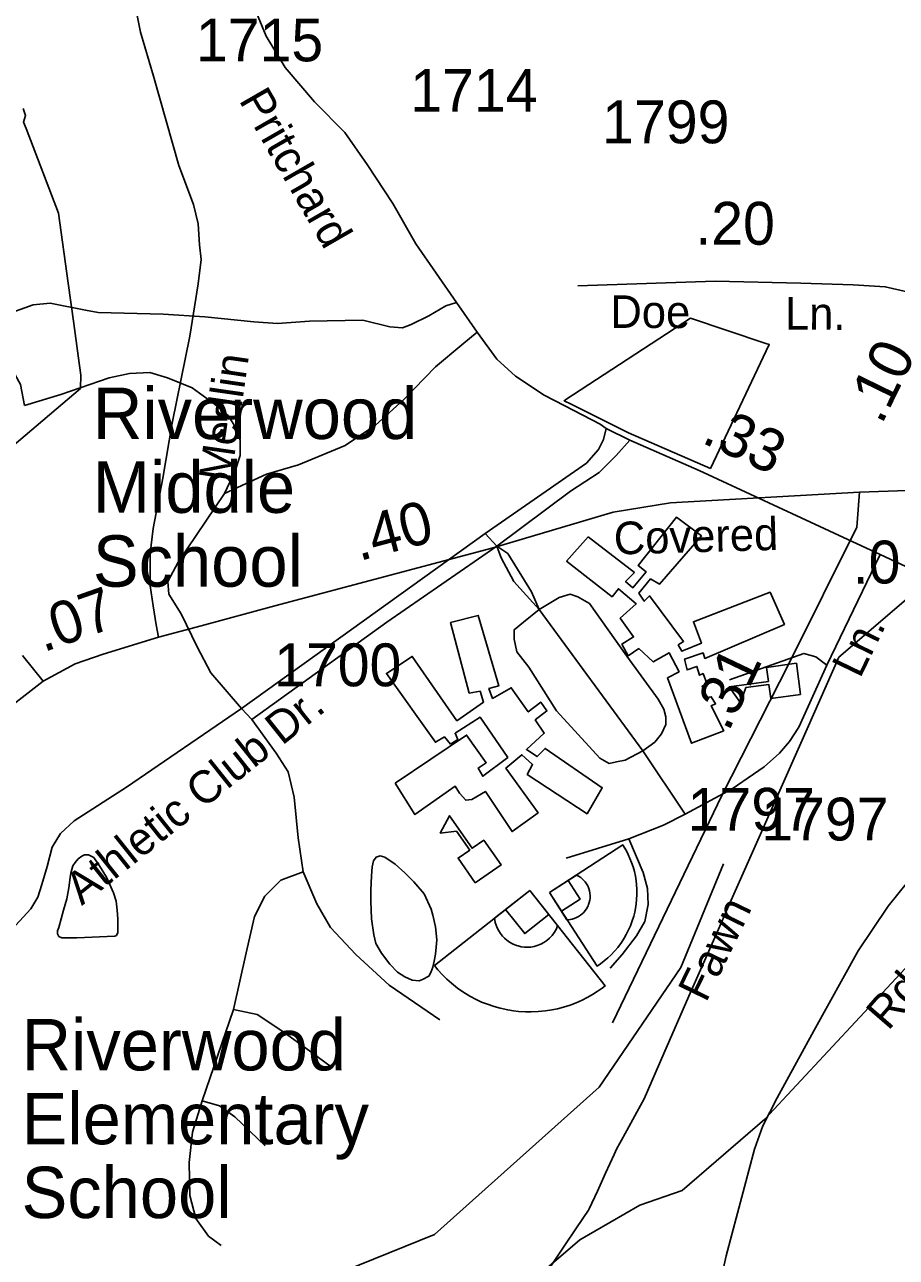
# Model space of a CAD drawing. Extents: x 2169602 to 2449496, y 721995 to 810662.
# Drawn here: x 2413334 to 2415880, y 770465 to 774064 of the extents above; entities that cross this region are included whole.
import ezdxf

# ---------------------------------------------------------------- set-up
doc = ezdxf.new("R2010")
doc.units = 0
doc.layers.add('Default', color=7, linetype='Continuous')

msp = doc.modelspace()

# ---------------------------------------------------------------- linework, layer by layer
at = {"layer": 'Default'}
for p, q in [((2415772.2, 772698.7), (2415910.8, 772703.8)), ((2414678.6, 772578.8), (2413967.2, 772067.5)), ((2414678.6, 772578.8), (2414713.1, 772541.7)), ((2415832, 772517), (2415676.4, 772193.5)), ((2414836.6, 772356.5), (2415139.2, 771944)), ((2413996.9, 772035.4), (2413967.2, 772067.5)), ((2415139.2, 771944), (2415262.7, 771758.8)), ((2415098.4, 771687.1), (2414915.7, 771630.3)), ((2413943.8, 771188.2), (2413852.4, 770921.5))]:
    msp.add_line(p, q, dxfattribs=at)
for points in [[(2413724.5, 772276), (2413717.4, 772311.7), (2413708.8, 772367.5), (2413700.2, 772426), (2413700.2, 772520.3), (2413708.8, 772593.3), (2413737.4, 772740.2), (2413764.5, 772900.9), (2413815.9, 773154.4), (2413840.2, 773307.3), (2413848.8, 773378.7), (2413844.5, 773421.5), (2413840.2, 773482.9), (2413827.3, 773538.6), (2413784.5, 773652.9), (2413710.2, 773913.6), (2413671.7, 774042.1), (2413653.1, 774140.7)], [(2413999.3, 774126.6), (2414039.2, 774030.9), (2414095, 773939.1), (2414180.7, 773839.3), (2414268.5, 773749.5), (2414334.3, 773655.8), (2414409.3, 773542.1), (2414475.9, 773424.3), (2414594.6, 773253.1), (2414655.1, 773166.6), (2414713.1, 773087.6), (2414767.5, 773038.2), (2414819.3, 773003.6), (2414849, 772983), (2414911.1, 772951.3), (2415014.3, 772897.6), (2415031.8, 772885.1), (2415100.9, 772850.5), (2415303.4, 772761.9), (2415832, 772517), (2415953.4, 772460.6)], [(2413329.2, 773819.9), (2413336.4, 773798.7), (2413330.7, 773779.9), (2413337.7, 773761.1), (2413432.2, 773513.8), (2413461.2, 773309.8), (2413477.2, 773191.8), (2413490.4, 773096.9), (2413497.9, 773040.5), (2413497.2, 773002.1), (2413062.4, 772633.4)], [(2413329.2, 773819.9), (2413336.4, 773798.7), (2413330.7, 773779.9), (2413337.7, 773761.1), (2413432.2, 773513.8), (2413461.2, 773309.8), (2413477.2, 773191.8), (2413490.4, 773096.9), (2413497.9, 773040.5), (2413497.2, 773002.1), (2413062.4, 772633.4)], [(2416044.4, 773207.5), (2415961.6, 773266.2), (2415910.8, 773283.8), (2415847.2, 773299.1), (2415753.1, 773304.2), (2415600.5, 773309.3), (2415350.8, 773315.1), (2414949.2, 773301.6)], [(2413333.7, 772951.7), (2413321.3, 773013.5), (2413284.3, 773080.2), (2413247.2, 773134.5), (2413239.8, 773164.2), (2413242.3, 773186.4), (2413254.6, 773201.2), (2413296.6, 773223.4), (2413358.4, 773245.7), (2413407.8, 773250.6), (2413511.5, 773230.8), (2413548.6, 773223.4), (2413738.7, 773218.5), (2413859.8, 773211.1), (2414003, 773196.3), (2414072.2, 773191.3), (2414166, 773198.7), (2414321.6, 773201.2), (2414400.7, 773181.4), (2414437.7, 773179), (2414462.4, 773188.9), (2414514.3, 773213.6), (2414563.7, 773243.2), (2414594.6, 773253.1)], [(2415097, 772872.5), (2415336.7, 772768.4), (2415508.5, 773130.1), (2415495.5, 773134.5), (2415278.5, 773206.7), (2414911, 772967.4), (2414909.2, 772966.2), (2414929.7, 772955.6), (2415097, 772872.5)], [(2415097, 772872.5), (2415336.7, 772768.4), (2415508.5, 773130.1), (2415495.5, 773134.5), (2415278.5, 773206.7), (2414911, 772967.4), (2414909.2, 772966.2), (2414929.7, 772955.6), (2415097, 772872.5)], [(2413917.8, 772694.9), (2414040.1, 772751.7), (2414133.9, 772778.8), (2414269.8, 772835.7), (2414358.7, 772894.9), (2414440.2, 772969), (2414534.1, 773065.4), (2414610.6, 773129.6), (2414655.1, 773166.6)], [(2413917.8, 772694.9), (2413948.7, 772761.6), (2413963.5, 772806), (2413963.5, 772850.5), (2413951.2, 772885.1), (2413928.9, 772922.1), (2413886.9, 772956.7), (2413822.7, 773003.6), (2413751.1, 773033.2), (2413699.2, 773048.1), (2413640, 773045.6), (2413580.7, 773033.2), (2413439.9, 772983.9), (2413333.7, 772951.7)], [(2415031.8, 772885.1), (2415024.3, 772852.9), (2415009.5, 772823.3), (2414974.9, 772783.8), (2414678.6, 772578.8)], [(2415100.9, 772850.5), (2415061.4, 772806), (2415012, 772756.6), (2414928, 772702.3), (2414713.1, 772541.7)], [(2413724.5, 772276), (2413849.3, 772308.8), (2414064.6, 772367.3), (2414698.6, 772535.9), (2415052.2, 772640.2), (2415220.1, 772668.2), (2415772.2, 772698.7)], [(2413967.2, 772067.5), (2413877.1, 772171.2), (2413837.5, 772247.8), (2413790.6, 772344.1), (2413754.8, 772400.9), (2413752.3, 772438), (2413782, 772494.8), (2413917.8, 772694.9)], [(2415772.2, 772698.7), (2415764.6, 772596.9), (2415566.1, 772200.1), (2415370.2, 771813.4), (2415051, 771149.4)], [(2414713.1, 772541.7), (2414392, 772319.4), (2413996.9, 772035.4)], [(2414713.1, 772541.7), (2414745.2, 772519.5), (2414814.4, 772408.4), (2414836.6, 772356.5)], [(2414713.1, 772541.7), (2414725.5, 772507.2), (2414762.5, 772438), (2414836.6, 772356.5)], [(2414836.6, 772356.5), (2414894.7, 772391.1), (2414926.8, 772400.9), (2414949, 772393.5), (2414983.6, 772373.8), (2415092.3, 772220.6), (2415183.7, 772094.7), (2415200.9, 772065), (2415205.9, 772042.8), (2415205.9, 772020.6), (2415193.5, 771993.4), (2415173.8, 771968.7), (2415139.2, 771944)], [(2415928.7, 772402.7), (2415711.5, 772216.9), (2415600.2, 771966), (2415539.2, 771828.1), (2415478.7, 771691.3), (2415389.5, 771490.1), (2415357.2, 771416.6), (2415315.5, 771321.3), (2415274, 771227.1), (2415200.7, 771059.8), (2415142.7, 770927.6), (2415121.2, 770888.1), (2415092.2, 770835.3), (2415072, 770798.1)], [(2415928.7, 772402.7), (2415711.5, 772216.9), (2415600.2, 771966), (2415539.2, 771828.1), (2415478.7, 771691.3), (2415389.5, 771490.1), (2415357.2, 771416.6), (2415315.5, 771321.3), (2415274, 771227.1), (2415200.7, 771059.8), (2415142.7, 770927.6), (2415121.2, 770888.1), (2415092.2, 770835.3), (2415072, 770798.1)], [(2414836.6, 772356.5), (2414790.9, 772319.4), (2414763.8, 772297.2), (2414763.8, 772270), (2414771.2, 772233), (2414805.8, 772188.5), (2414887.3, 772060.1), (2415013.2, 771921.8), (2415040.4, 771907), (2415062.6, 771911.9), (2415087.3, 771916.8), (2415139.2, 771944)], [(2413387.4, 772147.5), (2413481.7, 772197.5), (2413563.1, 772226.1), (2413724.5, 772276)], [(2413327.5, 772221.8), (2413387.4, 772147.5)], [(2415676.4, 772193.5), (2415644.3, 772218.2), (2415609.7, 772228.1), (2415392.4, 772151.5)], [(2415676.4, 772193.5), (2415594.9, 772013.2), (2415567.7, 771971.2), (2415538.1, 771936.6), (2415493.6, 771897.1), (2415399.8, 771832.9), (2415262.7, 771758.8)], [(2410891.6, 768409.5), (2411126.8, 768667.7), (2411332, 768896.9), (2411459.5, 769035.5), (2411657, 769254.4), (2411895.6, 769519.6), (2412041, 769673.5), (2412150.5, 769818.9), (2412192.4, 769906.1), (2412228.3, 770013.9), (2412254.8, 770128.5), (2412312.2, 770338.9), (2412366.9, 770581.8), (2412449.8, 770893.1), (2412473.8, 770961.5), (2412515.7, 771043.6), (2412622.6, 771238.6), (2412752.6, 771472.9), (2412839.8, 771602.9), (2412924.6, 771707.9), (2413291.7, 772071.8), (2413387.4, 772147.5)], [(2413967.2, 772067.5), (2413631.3, 771837.8), (2413478.2, 771739), (2413438.7, 771702), (2413414, 771662.4), (2413399.1, 771605.6), (2413384.3, 771553.8), (2413372, 771516.7), (2413352.2, 771482.1), (2413285.5, 771410.5), (2413212.7, 771356.2)], [(2413996.9, 772035.4), (2414068.5, 771936.6), (2414103.1, 771882.3), (2414120.4, 771808.2), (2414132.7, 771689.6), (2414147.5, 771590.8)], [(2414142.6, 768554.9), (2414347.9, 768784.1), (2414475.3, 768922.7), (2414672.9, 769141.6), (2414911.5, 769406.7), (2415056.9, 769560.7), (2415166.3, 769706.1), (2415208.2, 769793.3), (2415244.2, 769901.1), (2415270.7, 770015.7), (2415328, 770226.1), (2415382.7, 770468.9), (2415465.7, 770780.3), (2415489.6, 770848.7), (2415531.5, 770930.8), (2415638.4, 771125.8), (2415768.4, 771360.1), (2415855.7, 771490.1), (2415940.4, 771595.1), (2416307.6, 771959), (2416403.3, 772034.7)], [(2413539.4, 767641.1), (2413604.4, 767859.6), (2413876.5, 768451.1), (2413875.5, 768559.4), (2414007.6, 768851.9), (2413972.5, 769026.4), (2413805.6, 769210.3), (2413771.6, 769299.5), (2413769.5, 769552.2), (2413926.6, 769936), (2414108.5, 770102.8), (2414640.6, 770246.2), (2414955.5, 770515.3), (2415130.5, 770616.7), (2415254.5, 770660.1), (2415495.4, 770868.4), (2416050.5, 771463.9), (2416156.5, 771720.9), (2416289.6, 771849.4), (2416547.6, 771890.1), (2416630.6, 771934.3)], [(2415262.7, 771758.8), (2415199.7, 771726.7), (2415098.4, 771687.1)], [(2415098.4, 771687.1), (2415140.4, 771588.3), (2415152.8, 771541.4), (2415155.2, 771494.5), (2415145.4, 771445.1), (2415120.7, 771403.1), (2415078.7, 771348.8), (2415044.1, 771309.2)], [(2413597.5, 771402.7), (2413485.8, 771398), (2413448, 771397.7), (2413442.1, 771397.7), (2413433.7, 771401.8), (2413430, 771409.7), (2413429.6, 771417.9), (2413433.9, 771427.8), (2413447.2, 771478.1), (2413457.3, 771511.8), (2413463, 771543.8), (2413467.1, 771574), (2413468.8, 771586), (2413474.9, 771607.8), (2413480.9, 771617.8), (2413490.5, 771628.1), (2413500.3, 771636), (2413508.7, 771640), (2413520.6, 771640.2), (2413536.2, 771632.2), (2413552.6, 771608.2), (2413572.5, 771574.3), (2413593, 771528.7), (2413601.4, 771504.7), (2413603.5, 771478.8), (2413605.5, 771452.9), (2413605.7, 771436.7), (2413605.7, 771420.9), (2413605.5, 771412.8), (2413601.6, 771404.9), (2413597.5, 771402.7)], [(2414521.1, 771481.7), (2414525.4, 771464), (2414533.2, 771429.9), (2414537.5, 771391.9), (2414535.6, 771370), (2414534, 771349.9), (2414529.7, 771329.9), (2414525.8, 771311.8), (2414519.9, 771296.1), (2414513.9, 771286), (2414496.1, 771275.7), (2414486, 771271.6), (2414465.9, 771273.8), (2414444.2, 771283.6), (2414422.5, 771297.4), (2414399.9, 771321.1), (2414375.5, 771353.2), (2414359.7, 771381.1), (2414353.3, 771406.8), (2414347, 771452.8), (2414345.1, 771505), (2414344.9, 771536.7), (2414346.4, 771578.6), (2414348.6, 771604.7), (2414352.1, 771622.8), (2414360.1, 771632.9), (2414372.2, 771636.8), (2414386, 771633.1), (2414416.3, 771613.1), (2414444.4, 771587.4), (2414470.6, 771561.5), (2414500.8, 771525.7), (2414521.1, 771481.7)], [(2410609.2, 768375.7), (2410985.5, 768448.9), (2411209.4, 768523.1), (2412116.3, 768678.4), (2412483.4, 768697.2), (2412632.4, 768907.4), (2412897.4, 769092.2), (2413212.3, 769410.5), (2413344.4, 769617.8), (2413608.3, 770120.8), (2413782.4, 770228.8), (2414530.4, 770531.7), (2415011.5, 770961.5), (2415250.4, 771310.9), (2415374.4, 771613.4)], [(2414147.5, 771590.8), (2414082.1, 771566.1), (2414035.1, 771519.2), (2414005.5, 771459.9), (2413980.8, 771353.7), (2413943.8, 771188.2)], [(2414147.5, 771590.8), (2414187, 771497), (2414226.6, 771427.8), (2414300.7, 771348.8), (2414398.2, 771259.8), (2414546.4, 771158.6)], [(2413943.8, 771188.2), (2414012.9, 771173.4), (2414084.5, 771126.5), (2414166, 771067.2), (2414232.7, 771017.8)], [(2413852.4, 770921.5), (2413824, 770830.1), (2413814.1, 770741.2), (2413816.6, 770644.8), (2413833.8, 770578.1), (2413870.9, 770526.3), (2413907.9, 770499.1)], [(2413852.4, 770921.5), (2413903, 770906.6), (2413947.5, 770874.5), (2414036.4, 770790.6)], [(2415072, 770798.1), (2415063.5, 770782.5), (2415055.5, 770764.9), (2415030.2, 770710.1), (2415006.5, 770658.1), (2414982.7, 770606.6), (2414980.2, 770602.7), (2414945.5, 770551.1), (2414911.2, 770500.1), (2414876.2, 770448), (2414858, 770420.7), (2414841.2, 770395.8), (2414805.2, 770342.1), (2414767.7, 770286.3), (2414729.2, 770228.9), (2414703.5, 770190.8), (2414701, 770186.7), (2413862.7, 768885.4), (2413478.7, 769349.6), (2413242.7, 769486.9)], [(2415072, 770798.1), (2415063.5, 770782.5), (2415055.5, 770764.9), (2415030.2, 770710.1), (2415006.5, 770658.1), (2414982.7, 770606.6), (2414980.2, 770602.7), (2414945.5, 770551.1), (2414911.2, 770500.1), (2414876.2, 770448), (2414858, 770420.7), (2414841.2, 770395.8), (2414805.2, 770342.1), (2414767.7, 770286.3), (2414729.2, 770228.9), (2414703.5, 770190.8), (2414701, 770186.7), (2413862.7, 768885.4), (2413478.7, 769349.6), (2413242.7, 769486.9)]]:
    msp.add_lwpolyline(points, dxfattribs=at)
for points in [[(2414979.2, 772568.5), (2414916.7, 772498), (2415049.6, 772393.7), (2415067.8, 772417.2), (2415119.9, 772372.9), (2415073, 772331.1), (2415112.1, 772276.4), (2415078.2, 772255.5), (2415096.5, 772221.6), (2415127.7, 772242.5), (2415169.4, 772203.3), (2415216.3, 772229.4), (2415245, 772174.6), (2415211.1, 772156.4), (2415281.5, 771966), (2415375.3, 772002.5), (2415338.8, 772075.5), (2415351.8, 772080.8), (2415338.8, 772101.6), (2415325.8, 772099), (2415312.7, 772132.9), (2415325.8, 772140.7), (2415315.3, 772169.4), (2415304.9, 772164.2), (2415297.1, 772190.3), (2415268.4, 772179.9), (2415260.6, 772211.2), (2415315.3, 772229.4), (2415320.5, 772213.8), (2415552.5, 772312.9), (2415510.8, 772406.8), (2415286.7, 772320.7), (2415310.1, 772258.1), (2415252.8, 772234.6), (2415242.4, 772252.9), (2415258, 772263.3), (2415159, 772396.3), (2415143.4, 772380.7), (2415127.7, 772404.2), (2415161.6, 772445.9), (2415187.7, 772430.2), (2415310.1, 772571.1), (2415237.2, 772625.8), (2415125.1, 772485), (2415148.6, 772466.8), (2415109.5, 772419.8), (2415088.6, 772438.1), (2415114.7, 772464.1)], [(2414416.2, 771848.9), (2414624.6, 771989.7), (2414681.9, 771908.9), (2414658.5, 771893.2), (2414671.5, 771869.7), (2414744.5, 771924.5), (2414663.7, 772041.9), (2414590.7, 771994.9), (2414598.6, 771976.7), (2414577.7, 771963.6), (2414559.5, 771984.5), (2414533.4, 771968.8), (2414390.1, 772169.7), (2414465.7, 772219.2), (2414596, 772031.4), (2414674.1, 772086.2), (2414663.7, 772117.5), (2414632.4, 772112.3), (2414577.7, 772318.3), (2414658.5, 772339.2), (2414718.4, 772133.1), (2414689.8, 772125.3), (2414700.2, 772096.6), (2414754.9, 772127.9), (2414804.4, 772057.5), (2414840.9, 772086.2), (2414859.1, 772060.1), (2414825.2, 772034), (2414851.3, 771994.9), (2414799.2, 771948), (2414830.5, 771927.1), (2414853.9, 771950.6), (2415020.7, 771835.8), (2414976.4, 771760.2), (2414801.8, 771874.9), (2414817.4, 771903.6), (2414786.2, 771932.3), (2414739.3, 771893.2), (2414833.1, 771762.8), (2414757.5, 771708), (2414679.3, 771825.4), (2414640.2, 771801.9), (2414622, 771799.3), (2414603.8, 771820.2), (2414590.7, 771841), (2414473.5, 771757.6)], [(2415600.1, 772108.6), (2415512.8, 772096.6), (2415507.1, 772137.6), (2415440.2, 772128.4), (2415424.3, 772083.5), (2415391.3, 772130.4), (2415505.9, 772146.2), (2415500.3, 772187.2), (2415587.6, 772199.3)], [(2414649.9, 771558.1), (2414599.5, 771630.5), (2414633.5, 771654.1), (2414594.9, 771709.6), (2414547.7, 771703.3), (2414574.6, 771754), (2414640.6, 771659), (2414674.6, 771682.7), (2414725, 771610.4)], [(2414866.3, 771529.6), (2415080.7, 771668.8), (2415084.8, 771662.4), (2415091.2, 771651.2), (2415096.6, 771640.7), (2415101.7, 771629), (2415106.2, 771617.9), (2415110.5, 771604.9), (2415114.4, 771591.7), (2415117.4, 771577.5), (2415119.6, 771564.5), (2415120.9, 771552.9), (2415121.7, 771539.1), (2415121.9, 771523.9), (2415121.1, 771509.3), (2415119.8, 771497), (2415117.7, 771482.9), (2415115.6, 771472.6), (2415112.5, 771460.5), (2415107.5, 771444.6), (2415103, 771432.7), (2415096.8, 771418.8), (2415090.9, 771407.3), (2415084.6, 771396.6), (2415076.4, 771383.8), (2415065.8, 771369.7), (2415057.4, 771359.5), (2415045.6, 771347.4), (2415036.6, 771338.9), (2415026.5, 771330.4), (2415015.1, 771321.6), (2415005.5, 771315.2)], [(2414866.3, 771529.6), (2414945.4, 771581), (2414951.7, 771577.9), (2414958.4, 771573.4), (2414965.2, 771567.4), (2414970.4, 771561.4), (2414974.7, 771555.3), (2414978.2, 771549.1), (2414981.4, 771542), (2414983.5, 771534.5), (2414984.6, 771527.6), (2414985.3, 771520.5), (2414985.1, 771513.3), (2414984.3, 771507.8), (2414982.7, 771500.7), (2414980.6, 771494.5), (2414979.3, 771490.8), (2414975, 771482.8), (2414971, 771477.4), (2414966.5, 771471.8), (2414961.9, 771467.4), (2414957.1, 771463.8), (2414951.3, 771459.8), (2414945.4, 771456.7), (2414938.8, 771454), (2414933, 771452.4), (2414927, 771451.1), (2414921.8, 771450.6), (2414917.6, 771450.5)], [(2414866.3, 771529.6), (2414901.6, 771475.3), (2414956, 771510.5), (2414920.7, 771564.9)], [(2414809.1, 771536.3), (2415028.8, 771257.4), (2415020.5, 771251), (2415005.8, 771240.7), (2414992, 771232), (2414976.5, 771223.3), (2414961.7, 771215.8), (2414944.3, 771208.1), (2414926.5, 771201), (2414907.3, 771195.1), (2414889.6, 771190.5), (2414873.7, 771187.1), (2414854.7, 771184.3), (2414833.6, 771182.1), (2414813.3, 771181.3), (2414796.2, 771181.5), (2414776.4, 771182.7), (2414761.9, 771184.3), (2414744.8, 771187.1), (2414722.1, 771192), (2414705.1, 771196.7), (2414685.1, 771203.5), (2414668.4, 771210.2), (2414652.9, 771217.5), (2414634.1, 771227.2), (2414613.3, 771240.2), (2414598.2, 771250.5), (2414579.9, 771265.2), (2414567, 771276.6), (2414553.9, 771289.5), (2414540.3, 771304.1), (2414530.3, 771316.6)], [(2414809.1, 771536.3), (2414890.3, 771433.5), (2414886.8, 771424.3), (2414881.3, 771414.5), (2414873.9, 771404.4), (2414866.3, 771396.4), (2414858.4, 771389.6), (2414850.3, 771384), (2414840.9, 771378.8), (2414830.7, 771374.9), (2414821.4, 771372.4), (2414811.7, 771370.7), (2414801.7, 771370), (2414793.9, 771370.4), (2414784, 771371.6), (2414775.1, 771373.9), (2414769.8, 771375.1), (2414758.2, 771380.1), (2414750.2, 771384.9), (2414741.9, 771390.4), (2414735.2, 771396.2), (2414729.6, 771402.4), (2414723.4, 771410), (2414718.3, 771417.7), (2414713.7, 771426.5), (2414710.9, 771434.4), (2414708.3, 771442.4), (2414707, 771449.6), (2414706.2, 771455.3)], [(2414809.1, 771536.3), (2414738.4, 771480.6), (2414794.1, 771409.9), (2414864.8, 771465.6)]]:
    msp.add_lwpolyline(points, close=True, dxfattribs=at)

# ---------------------------------------------------------------- texts
for s, height, p in [('1715', 125, (2413833.9, 773957.1)), ('1714', 125, (2414460, 773809.9)), ('1799', 125, (2415020.3, 773717.9)), ('.20', 125, (2415292.5, 773421.7)), ('Riverwood', 150, (2413532.9, 772854.3)), ('Middle', 150, (2413532.9, 772638.7)), ('School', 150, (2413532.9, 772423.1)), ('1700', 125, (2414062.2, 772132.3)), ('1797', 125, (2415270.1, 771710.6)), ('1797', 125, (2415484.9, 771681.9)), ('Riverwood', 150, (2413324.7, 771010.5)), ('Elementary', 150, (2413324.7, 770794.9)), ('School', 150, (2413324.7, 770579.3))]:
    msp.add_text(s, height=height, dxfattribs=at).set_placement(p)
for s, height, rotation, p in [('Pritchard', 95, 299.9235, (2413957.9, 773843.8)), ('Doe', 95, 359.8076, (2415044.4, 773178.9)), ('Ln.', 95, 359.8076, (2415554.2, 773173.6)), ('.10', 125, 63.9612, (2415836.4, 772893.4)), ('Medlin', 95, 81.764, (2413935.3, 772726.3)), ('.33', 125, 335.312, (2415306.9, 772845.2)), ('.40', 125, 14.8873, (2414310.7, 772497.4)), ('Covered', 95, 1.6521, (2415055.7, 772516.7)), ('.01', 125, 0.3339, (2415752.5, 772431.9)), ('.07', 125, 19.3348, (2413388.1, 772230.9)), ('Ln.', 95, 64.1245, (2415773.4, 772152.5)), ('.31', 125, 64.4901, (2415389, 771996.4)), ('Athletic Club Dr.', 95, 38.626, (2413500.6, 771490.2)), ('Fawn', 95, 64.1245, (2415323.8, 771206)), ('Rd.', 95, 49.1312, (2415855.8, 771124))]:
    msp.add_text(s, height=height, rotation=rotation, dxfattribs=at).set_placement(p)

doc.saveas('drawing.dxf')
